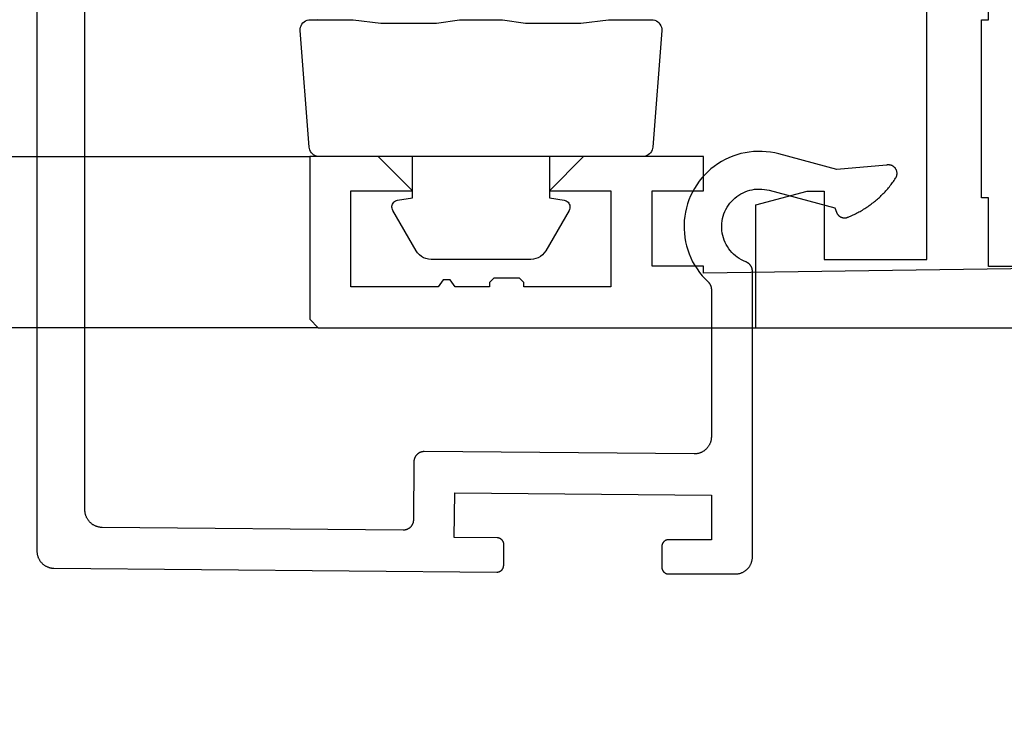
# Model space of a CAD drawing. Header units: centimetres. Extents: x -15121 to 30567, y -60641 to 0.
# Tile 349 of 656: x 1072.19 to 1075.06, y -23152.17 to -23150.08. Entities that reach past the tile are written whole.
import ezdxf
from ezdxf.lldxf.tags import DXFTag

# ---------------------------------------------------------------- set-up
doc = ezdxf.new("R2010")
doc.units = ezdxf.units.CM
doc.header["$LTSCALE"] = 60
doc.linetypes.add('DASHED', pattern=[19.05, 12.7, -6.35])
for name, color, linetype in [('AIKA rzut sufitu wymiarowanie lobby', 7, 'Continuous'), ('CrossSectionsGlass', 4, 'Continuous'), ('CrossSectionsProfils', 7, 'Continuous')]:
    doc.layers.add(name, color=color, linetype=linetype)
doc.styles.add('wymiar', font='txt.shx', dxfattribs={"width": 0.6})
tags = doc.linetypes.add('KRE-DR', pattern=[0.1, 0.06, -0.04]).pattern_tags.tags
tags[6:7] = [DXFTag(74, 4), DXFTag(75, 0), DXFTag(340, '0'), DXFTag(46, 1.0), DXFTag(50, 0.0), DXFTag(44, 0.0), DXFTag(45, 0.0)]
tags[4:5] = [DXFTag(74, 4), DXFTag(75, 0), DXFTag(340, '0'), DXFTag(46, 1.0), DXFTag(50, 0.0), DXFTag(44, 0.0), DXFTag(45, 0.0)]
doc.dimstyles.new('Dwudziestka', dxfattribs={"dimtxt": 7, "dimasz": 0.7, "dimexe": 5, "dimexo": 0, "dimgap": 2.5, "dimtad": 1, "dimtoh": 1, "dimdec": 3, "dimrnd": 0.5, "dimdsep": 46, "dimtxsty": 'wymiar', "dimblk": 'znacznik', "dimcen": 0, "dimdle": 5, "dimse1": 1, "dimse2": 1, "dimclrd": 256, "dimclre": 256, "dimclrt": 256, "dimadec": 0, "dimazin": 0, "dimtfac": 0.4, "dimtdec": 3, "dimtix": 1, "dimtofl": 0, "dimtmove": 2, "dimatfit": 3, "dimldrblk": 'znacznik', "dimfxl": 1, "dimtolj": 1, "dimarcsym": 0})

# ---------------------------------------------------------------- blocks, each defined once
blk = doc.blocks.new('K51_8478_X', base_point=(-7895.115, 2506.407))
at = {"layer": 'CrossSectionsProfils', "flags": 128}
for points in [[(-7808.369, 2506.407), (-7874.119, 2506.407), (-7874.119, 2502.809), (-7872.619, 2502.407), (-7872.119, 2502.407), (-7872.119, 2504.407), (-7869.119, 2504.407), (-7869.119, 2495.661)], [(-7865.319, 2504.607), (-7867.319, 2504.607), (-7867.319, 2502.607), (-7867.519, 2502.607), (-7867.519, 2497.407), (-7867.319, 2497.407), (-7867.319, 2493.407), (-7867.519, 2493.407), (-7867.519, 2488.407), (-7867.319, 2488.407), (-7867.319, 2486.407), (-7865.319, 2486.407)]]:
    blk.add_lwpolyline(points, dxfattribs=at)
blk = doc.blocks.new('K43_0268_X', base_point=(768.466, 119.843))
at = {"layer": 'CrossSectionsProfils'}
for p, q in [((768.847, 191.837), (768.863, 191.841)), ((768.863, 191.841), (768.879, 191.844)), ((768.879, 191.844), (768.896, 191.847)), ((768.896, 191.847), (768.912, 191.849)), ((768.912, 191.849), (768.929, 191.851)), ((768.929, 191.851), (768.945, 191.851)), ((768.945, 191.851), (768.962, 191.852)), ((768.962, 191.852), (781.899, 191.966)), ((768.962, 191.852), (768.962, 191.852)), ((781.899, 191.966), (781.906, 191.966)), ((781.906, 191.966), (781.912, 191.966)), ((781.912, 191.966), (781.919, 191.965)), ((781.919, 191.965), (781.926, 191.964)), ((781.926, 191.964), (781.932, 191.963)), ((781.932, 191.963), (781.939, 191.962)), ((781.939, 191.962), (781.945, 191.961)), ((781.945, 191.961), (781.952, 191.959)), ((781.952, 191.959), (781.958, 191.957)), ((781.958, 191.957), (781.965, 191.955)), ((781.965, 191.955), (781.971, 191.953)), ((781.971, 191.953), (781.977, 191.951)), ((781.977, 191.951), (781.983, 191.948)), ((781.983, 191.948), (781.989, 191.945)), ((781.989, 191.945), (781.995, 191.942)), ((781.995, 191.942), (782.001, 191.939)), ((782.001, 191.939), (782.007, 191.935)), ((782.007, 191.935), (782.012, 191.932)), ((782.012, 191.932), (782.018, 191.928)), ((782.018, 191.928), (782.023, 191.924)), ((782.023, 191.924), (782.028, 191.92)), ((782.028, 191.92), (782.034, 191.915)), ((782.034, 191.915), (782.038, 191.911)), ((782.038, 191.911), (782.043, 191.906)), ((782.043, 191.906), (782.048, 191.901)), ((782.048, 191.901), (782.052, 191.896)), ((782.052, 191.896), (782.057, 191.891)), ((782.057, 191.891), (782.061, 191.886)), ((782.061, 191.886), (782.065, 191.88)), ((782.065, 191.88), (782.068, 191.875)), ((782.068, 191.875), (782.072, 191.869)), ((782.072, 191.869), (782.075, 191.863)), ((782.075, 191.863), (782.078, 191.858)), ((782.078, 191.858), (782.081, 191.852)), ((782.081, 191.852), (782.084, 191.846)), ((782.084, 191.846), (782.087, 191.839)), ((782.087, 191.839), (782.089, 191.833)), ((786.719, 191.834), (786.72, 191.84)), ((786.72, 191.84), (786.721, 191.847)), ((786.721, 191.847), (786.722, 191.854)), ((786.722, 191.854), (786.723, 191.86)), ((786.723, 191.86), (786.724, 191.867)), ((786.724, 191.867), (786.726, 191.873)), ((786.726, 191.873), (786.728, 191.88)), ((786.728, 191.88), (786.73, 191.886)), ((786.73, 191.886), (786.732, 191.892)), ((786.732, 191.892), (786.735, 191.899)), ((786.735, 191.899), (786.737, 191.905)), ((786.737, 191.905), (786.74, 191.911)), ((786.74, 191.911), (786.743, 191.917)), ((786.743, 191.917), (786.747, 191.922)), ((786.747, 191.922), (786.75, 191.928)), ((786.75, 191.928), (786.754, 191.934)), ((786.754, 191.934), (786.758, 191.939)), ((786.758, 191.939), (786.762, 191.944)), ((786.762, 191.944), (786.766, 191.95)), ((786.766, 191.95), (786.77, 191.955)), ((786.77, 191.955), (786.775, 191.96)), ((786.775, 191.96), (786.78, 191.964)), ((786.78, 191.964), (786.785, 191.969)), ((786.785, 191.969), (786.79, 191.973)), ((786.79, 191.973), (786.795, 191.977)), ((786.795, 191.977), (786.8, 191.981)), ((786.8, 191.981), (786.806, 191.985)), ((786.806, 191.985), (786.811, 191.989)), ((786.811, 191.989), (786.817, 191.993)), ((786.817, 191.993), (786.823, 191.996)), ((786.823, 191.996), (786.829, 191.999)), ((786.829, 191.999), (786.835, 192.002)), ((786.835, 192.002), (786.841, 192.005)), ((786.841, 192.005), (786.847, 192.007)), ((786.847, 192.007), (786.853, 192.009)), ((786.853, 192.009), (786.859, 192.012)), ((786.859, 192.012), (786.866, 192.013)), ((786.866, 192.013), (786.872, 192.015)), ((786.872, 192.015), (786.879, 192.016)), ((786.879, 192.016), (786.885, 192.018)), ((786.885, 192.018), (786.892, 192.019)), ((786.892, 192.019), (786.899, 192.019)), ((786.899, 192.019), (786.905, 192.02)), ((786.905, 192.02), (786.912, 192.02)), ((786.912, 192.02), (786.919, 192.02)), ((786.919, 192.02), (786.919, 192.02)), ((786.919, 192.02), (788.866, 192.02)), ((788.866, 192.02), (788.883, 192.02)), ((788.883, 192.02), (788.9, 192.019)), ((788.9, 192.019), (788.916, 192.018)), ((788.916, 192.018), (788.933, 192.016)), ((788.933, 192.016), (788.949, 192.014)), ((788.949, 192.014), (788.966, 192.011)), ((788.966, 192.011), (788.982, 192.007)), ((788.982, 192.007), (788.998, 192.003)), ((788.998, 192.003), (789.014, 191.998)), ((789.014, 191.998), (789.03, 191.993)), ((789.03, 191.993), (789.045, 191.987)), ((789.045, 191.987), (789.061, 191.981)), ((789.061, 191.981), (789.076, 191.974)), ((789.076, 191.974), (789.091, 191.967)), ((789.091, 191.967), (789.106, 191.959)), ((789.106, 191.959), (789.12, 191.951)), ((789.12, 191.951), (789.135, 191.942)), ((789.135, 191.942), (789.149, 191.933)), ((789.149, 191.933), (789.162, 191.923)), ((789.162, 191.923), (789.175, 191.913)), ((789.175, 191.913), (789.188, 191.903)), ((789.188, 191.903), (789.201, 191.892)), ((789.201, 191.892), (789.213, 191.881)), ((789.213, 191.881), (789.225, 191.869)), ((789.225, 191.869), (789.236, 191.857)), ((789.236, 191.857), (789.247, 191.844)), ((789.247, 191.844), (789.258, 191.831)), ((768.506, 191.547), (768.512, 191.562)), ((768.512, 191.562), (768.52, 191.577)), ((768.52, 191.577), (768.527, 191.592)), ((768.527, 191.592), (768.536, 191.606)), ((768.536, 191.606), (768.544, 191.62)), ((768.544, 191.62), (768.553, 191.634)), ((768.553, 191.634), (768.563, 191.648)), ((768.563, 191.648), (768.573, 191.661)), ((768.573, 191.661), (768.583, 191.674)), ((768.583, 191.674), (768.594, 191.686)), ((768.594, 191.686), (768.606, 191.698)), ((768.606, 191.698), (768.617, 191.71)), ((768.617, 191.71), (768.629, 191.721)), ((768.629, 191.721), (768.642, 191.732)), ((768.642, 191.732), (768.655, 191.743)), ((768.655, 191.743), (768.668, 191.753)), ((768.668, 191.753), (768.681, 191.763)), ((768.681, 191.763), (768.695, 191.772)), ((768.695, 191.772), (768.709, 191.781)), ((768.709, 191.781), (768.724, 191.789)), ((768.724, 191.789), (768.738, 191.797)), ((768.738, 191.797), (768.753, 191.804)), ((768.753, 191.804), (768.768, 191.811)), ((768.768, 191.811), (768.784, 191.817)), ((768.784, 191.817), (768.799, 191.823)), ((768.799, 191.823), (768.815, 191.828)), ((768.815, 191.828), (768.831, 191.833)), ((768.831, 191.833), (768.847, 191.837)), ((782.089, 191.833), (782.091, 191.827)), ((782.091, 191.827), (782.093, 191.82)), ((782.093, 191.82), (782.095, 191.814)), ((782.095, 191.814), (782.096, 191.807)), ((782.096, 191.807), (782.098, 191.801)), ((782.098, 191.801), (782.099, 191.794)), ((782.099, 191.794), (782.099, 191.788)), ((782.099, 191.788), (782.1, 191.781)), ((782.1, 191.781), (782.1, 191.774)), ((782.1, 191.774), (782.101, 191.768)), ((782.101, 191.768), (782.101, 191.768)), ((782.101, 191.768), (782.106, 191.168)), ((786.719, 191.827), (786.719, 191.834)), ((786.719, 191.82), (786.719, 191.827)), ((786.719, 191.22), (786.719, 191.82)), ((789.258, 191.831), (789.268, 191.818)), ((789.268, 191.818), (789.278, 191.804)), ((789.278, 191.804), (789.287, 191.791)), ((789.287, 191.791), (789.296, 191.776)), ((789.296, 191.776), (789.304, 191.762)), ((789.304, 191.762), (789.312, 191.747)), ((789.312, 191.747), (789.319, 191.732)), ((789.319, 191.732), (789.326, 191.717)), ((789.326, 191.717), (789.332, 191.702)), ((789.332, 191.702), (789.338, 191.686)), ((789.338, 191.686), (789.343, 191.67)), ((789.343, 191.67), (789.348, 191.654)), ((789.348, 191.654), (789.352, 191.638)), ((789.352, 191.638), (789.356, 191.622)), ((789.356, 191.622), (789.359, 191.605)), ((789.359, 191.605), (789.362, 191.589)), ((789.362, 191.589), (789.364, 191.572)), ((789.364, 191.572), (789.365, 191.556)), ((789.365, 191.556), (789.366, 191.539)), ((768.466, 191.369), (768.467, 191.386)), ((768.466, 191.353), (768.466, 191.369)), ((768.466, 119.843), (768.466, 191.353)), ((768.467, 191.386), (768.469, 191.403)), ((768.469, 191.403), (768.471, 191.419)), ((768.471, 191.419), (768.473, 191.435)), ((768.473, 191.435), (768.476, 191.452)), ((768.476, 191.452), (768.48, 191.468)), ((768.48, 191.468), (768.484, 191.484)), ((768.484, 191.484), (768.489, 191.5)), ((768.489, 191.5), (768.494, 191.516)), ((768.494, 191.516), (768.5, 191.531)), ((768.5, 191.531), (768.506, 191.547)), ((789.366, 191.539), (789.366, 191.522)), ((789.366, 191.522), (789.366, 191.522)), ((789.366, 191.522), (789.366, 183.186)), ((781.973, 190.978), (781.967, 190.975)), ((781.979, 190.98), (781.973, 190.978)), ((781.986, 190.982), (781.979, 190.98)), ((781.992, 190.985), (781.986, 190.982)), ((781.998, 190.988), (781.992, 190.985)), ((782.004, 190.991), (781.998, 190.988)), ((782.009, 190.995), (782.004, 190.991)), ((782.015, 190.998), (782.009, 190.995)), ((782.021, 191.002), (782.015, 190.998)), ((782.026, 191.006), (782.021, 191.002)), ((782.031, 191.01), (782.026, 191.006)), ((782.036, 191.014), (782.031, 191.01)), ((782.041, 191.019), (782.036, 191.014)), ((782.046, 191.023), (782.041, 191.019)), ((782.051, 191.028), (782.046, 191.023)), ((782.055, 191.033), (782.051, 191.028)), ((782.06, 191.038), (782.055, 191.033)), ((782.064, 191.043), (782.06, 191.038)), ((782.068, 191.049), (782.064, 191.043)), ((782.072, 191.054), (782.068, 191.049)), ((782.075, 191.06), (782.072, 191.054)), ((782.079, 191.065), (782.075, 191.06)), ((782.082, 191.071), (782.079, 191.065)), ((782.085, 191.077), (782.082, 191.071)), ((782.088, 191.083), (782.085, 191.077)), ((782.091, 191.089), (782.088, 191.083)), ((782.093, 191.096), (782.091, 191.089)), ((782.095, 191.102), (782.093, 191.096)), ((782.097, 191.108), (782.095, 191.102)), ((782.099, 191.115), (782.097, 191.108)), ((782.101, 191.121), (782.099, 191.115)), ((782.102, 191.128), (782.101, 191.121)), ((782.103, 191.134), (782.102, 191.128)), ((782.104, 191.141), (782.103, 191.134)), ((782.105, 191.148), (782.104, 191.141)), ((782.106, 191.154), (782.105, 191.148)), ((782.106, 191.168), (782.106, 191.161)), ((782.106, 191.161), (782.106, 191.154)), ((786.719, 191.214), (786.719, 191.22)), ((786.719, 191.22), (786.719, 191.22)), ((786.719, 191.207), (786.719, 191.214)), ((786.72, 191.2), (786.719, 191.207)), ((786.721, 191.194), (786.72, 191.2)), ((786.722, 191.187), (786.721, 191.194)), ((786.723, 191.181), (786.722, 191.187)), ((786.724, 191.174), (786.723, 191.181)), ((786.726, 191.168), (786.724, 191.174)), ((786.728, 191.161), (786.726, 191.168)), ((786.73, 191.155), (786.728, 191.161)), ((786.732, 191.149), (786.73, 191.155)), ((786.735, 191.142), (786.732, 191.149)), ((786.737, 191.136), (786.735, 191.142)), ((786.74, 191.13), (786.737, 191.136)), ((786.743, 191.124), (786.74, 191.13)), ((786.747, 191.119), (786.743, 191.124)), ((786.75, 191.113), (786.747, 191.119)), ((786.754, 191.107), (786.75, 191.113)), ((786.758, 191.102), (786.754, 191.107)), ((786.762, 191.097), (786.758, 191.102)), ((786.766, 191.091), (786.762, 191.097)), ((786.77, 191.086), (786.766, 191.091)), ((786.775, 191.081), (786.77, 191.086)), ((786.78, 191.077), (786.775, 191.081)), ((786.785, 191.072), (786.78, 191.077)), ((786.79, 191.068), (786.785, 191.072)), ((786.795, 191.064), (786.79, 191.068)), ((786.8, 191.059), (786.795, 191.064)), ((786.806, 191.056), (786.8, 191.059)), ((786.811, 191.052), (786.806, 191.056)), ((786.817, 191.048), (786.811, 191.052)), ((786.823, 191.045), (786.817, 191.048)), ((786.829, 191.042), (786.823, 191.045)), ((786.835, 191.039), (786.829, 191.042)), ((786.841, 191.036), (786.835, 191.039)), ((786.847, 191.034), (786.841, 191.036)), ((786.853, 191.032), (786.847, 191.034)), ((786.859, 191.029), (786.853, 191.032)), ((786.866, 191.028), (786.859, 191.029)), ((786.872, 191.026), (786.866, 191.028)), ((786.879, 191.024), (786.872, 191.026)), ((786.885, 191.023), (786.879, 191.024)), ((786.892, 191.022), (786.885, 191.023)), ((786.899, 191.021), (786.892, 191.022)), ((786.905, 191.021), (786.899, 191.021)), ((786.912, 191.021), (786.905, 191.021)), ((786.919, 191.02), (786.912, 191.021)), ((788.169, 191.02), (786.919, 191.02)), ((788.169, 189.72), (788.169, 191.02)), ((779.159, 190.742), (770.373, 190.664)), ((779.17, 190.742), (779.159, 190.742)), ((779.159, 190.742), (779.159, 190.742)), ((779.18, 190.741), (779.17, 190.742)), ((779.19, 190.741), (779.18, 190.741)), ((779.2, 190.74), (779.19, 190.741)), ((779.209, 190.738), (779.2, 190.74)), ((779.219, 190.736), (779.209, 190.738)), ((779.229, 190.734), (779.219, 190.736)), ((779.239, 190.732), (779.229, 190.734)), ((779.248, 190.729), (779.239, 190.732)), ((779.258, 190.726), (779.248, 190.729)), ((779.268, 190.723), (779.258, 190.726)), ((779.277, 190.719), (779.268, 190.723)), ((779.286, 190.715), (779.277, 190.719)), ((779.295, 190.711), (779.286, 190.715)), ((779.304, 190.706), (779.295, 190.711)), ((779.313, 190.701), (779.304, 190.706)), ((779.321, 190.696), (779.313, 190.701)), ((779.33, 190.691), (779.321, 190.696)), ((779.338, 190.685), (779.33, 190.691)), ((781.908, 190.966), (780.658, 190.955)), ((780.658, 190.955), (780.669, 189.655)), ((781.914, 190.966), (781.908, 190.966)), ((781.908, 190.966), (781.908, 190.966)), ((781.921, 190.966), (781.914, 190.966)), ((781.928, 190.967), (781.921, 190.966)), ((781.934, 190.968), (781.928, 190.967)), ((781.941, 190.969), (781.934, 190.968)), ((781.947, 190.97), (781.941, 190.969)), ((781.954, 190.972), (781.947, 190.97)), ((781.96, 190.973), (781.954, 190.972)), ((781.967, 190.975), (781.96, 190.973)), ((769.941, 190.414), (769.932, 190.399)), ((769.95, 190.428), (769.941, 190.414)), ((769.959, 190.442), (769.95, 190.428)), ((769.969, 190.455), (769.959, 190.442)), ((769.979, 190.469), (769.969, 190.455)), ((769.99, 190.482), (769.979, 190.469)), ((770.001, 190.494), (769.99, 190.482)), ((770.013, 190.507), (770.001, 190.494)), ((770.025, 190.518), (770.013, 190.507)), ((770.037, 190.53), (770.025, 190.518)), ((770.049, 190.541), (770.037, 190.53)), ((770.062, 190.552), (770.049, 190.541)), ((770.076, 190.562), (770.062, 190.552)), ((770.089, 190.572), (770.076, 190.562)), ((770.103, 190.581), (770.089, 190.572)), ((770.118, 190.59), (770.103, 190.581)), ((770.132, 190.598), (770.118, 190.59)), ((770.147, 190.606), (770.132, 190.598)), ((770.162, 190.614), (770.147, 190.606)), ((770.177, 190.621), (770.162, 190.614)), ((770.193, 190.627), (770.177, 190.621)), ((770.209, 190.633), (770.193, 190.627)), ((770.224, 190.639), (770.209, 190.633)), ((770.241, 190.644), (770.224, 190.639)), ((770.257, 190.648), (770.241, 190.644)), ((770.273, 190.652), (770.257, 190.648)), ((770.29, 190.655), (770.273, 190.652)), ((770.306, 190.658), (770.29, 190.655)), ((770.323, 190.661), (770.306, 190.658)), ((770.339, 190.662), (770.323, 190.661)), ((770.356, 190.663), (770.339, 190.662)), ((770.373, 190.664), (770.356, 190.663)), ((779.346, 190.679), (779.338, 190.685)), ((779.354, 190.673), (779.346, 190.679)), ((779.361, 190.666), (779.354, 190.673)), ((779.369, 190.659), (779.361, 190.666)), ((779.376, 190.652), (779.369, 190.659)), ((779.383, 190.645), (779.376, 190.652)), ((779.39, 190.638), (779.383, 190.645)), ((779.396, 190.63), (779.39, 190.638)), ((779.402, 190.622), (779.396, 190.63)), ((779.408, 190.614), (779.402, 190.622)), ((779.414, 190.606), (779.408, 190.614)), ((779.419, 190.597), (779.414, 190.606)), ((779.424, 190.588), (779.419, 190.597)), ((779.429, 190.58), (779.424, 190.588)), ((779.433, 190.571), (779.429, 190.58)), ((779.437, 190.561), (779.433, 190.571)), ((779.441, 190.552), (779.437, 190.561)), ((779.445, 190.543), (779.441, 190.552)), ((779.448, 190.533), (779.445, 190.543)), ((779.451, 190.524), (779.448, 190.533)), ((779.453, 190.514), (779.451, 190.524)), ((779.456, 190.504), (779.453, 190.514)), ((779.458, 190.494), (779.456, 190.504)), ((779.459, 190.484), (779.458, 190.494)), ((779.46, 190.475), (779.459, 190.484)), ((779.461, 190.465), (779.46, 190.475)), ((779.462, 190.455), (779.461, 190.465)), ((779.462, 190.445), (779.462, 190.455)), ((779.477, 188.745), (779.462, 190.445)), ((769.867, 190.175), (769.866, 190.158)), ((769.866, 190.158), (769.866, 190.158)), ((769.866, 190.158), (769.866, 121.543)), ((769.868, 190.192), (769.867, 190.175)), ((769.87, 190.209), (769.868, 190.192)), ((769.872, 190.225), (769.87, 190.209)), ((769.875, 190.242), (769.872, 190.225)), ((769.879, 190.258), (769.875, 190.242)), ((769.883, 190.275), (769.879, 190.258)), ((769.887, 190.291), (769.883, 190.275)), ((769.892, 190.307), (769.887, 190.291)), ((769.897, 190.323), (769.892, 190.307)), ((769.903, 190.338), (769.897, 190.323)), ((769.91, 190.354), (769.903, 190.338)), ((769.917, 190.369), (769.91, 190.354)), ((769.924, 190.384), (769.917, 190.369)), ((769.932, 190.399), (769.924, 190.384)), ((780.669, 189.655), (788.169, 189.72)), ((779.477, 188.735), (779.477, 188.745)), ((779.477, 188.745), (779.477, 188.745)), ((779.478, 188.725), (779.477, 188.735)), ((779.479, 188.715), (779.478, 188.725)), ((779.48, 188.705), (779.479, 188.715)), ((779.482, 188.695), (779.48, 188.705)), ((779.483, 188.685), (779.482, 188.695)), ((779.486, 188.675), (779.483, 188.685)), ((779.488, 188.665), (779.486, 188.675)), ((779.491, 188.656), (779.488, 188.665)), ((779.494, 188.646), (779.491, 188.656)), ((779.498, 188.637), (779.494, 188.646)), ((779.502, 188.628), (779.498, 188.637)), ((779.506, 188.619), (779.502, 188.628)), ((779.51, 188.61), (779.506, 188.619)), ((779.515, 188.601), (779.51, 188.61)), ((779.52, 188.592), (779.515, 188.601)), ((779.526, 188.584), (779.52, 188.592)), ((779.531, 188.575), (779.526, 188.584)), ((779.537, 188.567), (779.531, 188.575)), ((779.543, 188.559), (779.537, 188.567)), ((779.55, 188.552), (779.543, 188.559)), ((779.556, 188.544), (779.55, 188.552)), ((779.563, 188.537), (779.556, 188.544)), ((779.57, 188.53), (779.563, 188.537)), ((779.578, 188.523), (779.57, 188.53)), ((779.585, 188.516), (779.578, 188.523)), ((779.593, 188.51), (779.585, 188.516)), ((779.601, 188.504), (779.593, 188.51)), ((779.609, 188.498), (779.601, 188.504)), ((779.618, 188.493), (779.609, 188.498)), ((779.626, 188.488), (779.618, 188.493)), ((779.635, 188.483), (779.626, 188.488)), ((779.644, 188.478), (779.635, 188.483)), ((779.653, 188.474), (779.644, 188.478)), ((779.662, 188.47), (779.653, 188.474)), ((779.672, 188.466), (779.662, 188.47)), ((779.681, 188.463), (779.672, 188.466)), ((779.691, 188.46), (779.681, 188.463)), ((779.7, 188.457), (779.691, 188.46)), ((779.71, 188.455), (779.7, 188.457)), ((779.72, 188.453), (779.71, 188.455)), ((779.73, 188.451), (779.72, 188.453)), ((779.74, 188.45), (779.73, 188.451)), ((779.75, 188.448), (779.74, 188.45)), ((779.76, 188.448), (779.75, 188.448)), ((779.77, 188.447), (779.76, 188.448)), ((779.78, 188.447), (779.77, 188.447)), ((787.662, 188.516), (779.78, 188.447)), ((787.679, 188.516), (787.662, 188.516)), ((787.662, 188.516), (787.662, 188.516)), ((787.695, 188.515), (787.679, 188.516)), ((787.712, 188.514), (787.695, 188.515)), ((787.729, 188.512), (787.712, 188.514)), ((787.746, 188.51), (787.729, 188.512)), ((787.762, 188.507), (787.746, 188.51)), ((787.779, 188.503), (787.762, 188.507)), ((787.795, 188.499), (787.779, 188.503)), ((787.811, 188.495), (787.795, 188.499)), ((787.827, 188.489), (787.811, 188.495)), ((787.843, 188.484), (787.827, 188.489)), ((787.858, 188.478), (787.843, 188.484)), ((787.874, 188.471), (787.858, 188.478)), ((787.889, 188.464), (787.874, 188.471)), ((787.904, 188.456), (787.889, 188.464)), ((787.919, 188.448), (787.904, 188.456)), ((787.933, 188.439), (787.919, 188.448)), ((787.947, 188.43), (787.933, 188.439)), ((787.961, 188.42), (787.947, 188.43)), ((787.974, 188.41), (787.961, 188.42)), ((787.987, 188.399), (787.974, 188.41)), ((788, 188.388), (787.987, 188.399)), ((788.012, 188.377), (788, 188.388)), ((788.024, 188.365), (788.012, 188.377)), ((788.036, 188.353), (788.024, 188.365)), ((788.047, 188.34), (788.036, 188.353)), ((788.057, 188.327), (788.047, 188.34)), ((788.068, 188.314), (788.057, 188.327)), ((788.077, 188.3), (788.068, 188.314)), ((788.087, 188.286), (788.077, 188.3)), ((788.096, 188.272), (788.087, 188.286)), ((788.104, 188.258), (788.096, 188.272)), ((788.112, 188.243), (788.104, 188.258)), ((788.119, 188.228), (788.112, 188.243)), ((788.126, 188.212), (788.119, 188.228)), ((788.132, 188.197), (788.126, 188.212)), ((788.138, 188.181), (788.132, 188.197)), ((788.143, 188.165), (788.138, 188.181)), ((788.148, 188.149), (788.143, 188.165)), ((788.152, 188.133), (788.148, 188.149)), ((788.156, 188.116), (788.152, 188.133)), ((788.159, 188.1), (788.156, 188.116)), ((788.162, 188.083), (788.159, 188.1)), ((788.164, 188.066), (788.162, 188.083)), ((788.165, 188.05), (788.164, 188.066)), ((788.166, 188.033), (788.165, 188.05)), ((788.166, 188.016), (788.166, 188.033)), ((788.166, 183.71), (788.166, 188.016)), ((788.078, 183.498), (788.082, 183.502)), ((788.082, 183.502), (788.085, 183.505)), ((788.085, 183.505), (788.089, 183.509)), ((788.089, 183.509), (788.092, 183.513)), ((788.092, 183.513), (788.096, 183.517)), ((788.096, 183.517), (788.099, 183.521)), ((788.099, 183.521), (788.102, 183.525)), ((788.102, 183.525), (788.106, 183.53)), ((788.106, 183.53), (788.109, 183.534)), ((788.109, 183.534), (788.112, 183.538)), ((788.112, 183.538), (788.115, 183.542)), ((788.115, 183.542), (788.118, 183.547)), ((788.118, 183.547), (788.12, 183.551)), ((788.12, 183.551), (788.123, 183.556)), ((788.123, 183.556), (788.126, 183.56)), ((788.126, 183.56), (788.128, 183.565)), ((788.128, 183.565), (788.131, 183.569)), ((788.131, 183.569), (788.133, 183.574)), ((788.133, 183.574), (788.136, 183.579)), ((788.136, 183.579), (788.138, 183.583)), ((788.138, 183.583), (788.14, 183.588)), ((788.14, 183.588), (788.142, 183.593)), ((788.142, 183.593), (788.144, 183.598)), ((788.144, 183.598), (788.146, 183.603)), ((788.146, 183.603), (788.148, 183.608)), ((788.148, 183.608), (788.15, 183.613)), ((788.15, 183.613), (788.151, 183.618)), ((788.151, 183.618), (788.153, 183.622)), ((788.153, 183.622), (788.155, 183.628)), ((788.155, 183.628), (788.156, 183.633)), ((788.156, 183.633), (788.157, 183.638)), ((788.157, 183.638), (788.159, 183.643)), ((788.159, 183.643), (788.16, 183.648)), ((788.16, 183.648), (788.161, 183.653)), ((788.161, 183.653), (788.162, 183.658)), ((788.162, 183.663), (788.163, 183.669)), ((788.162, 183.658), (788.162, 183.663)), ((788.163, 183.669), (788.164, 183.674)), ((788.164, 183.674), (788.165, 183.679)), ((788.165, 183.689), (788.166, 183.695)), ((788.165, 183.684), (788.165, 183.689)), ((788.165, 183.679), (788.165, 183.684)), ((788.166, 183.705), (788.166, 183.71)), ((788.166, 183.71), (788.166, 183.71)), ((788.166, 183.7), (788.166, 183.705)), ((788.166, 183.695), (788.166, 183.7)), ((787.748, 183.114), (787.82, 183.215)), ((787.82, 183.215), (787.898, 183.312)), ((787.898, 183.312), (787.982, 183.404)), ((787.982, 183.404), (788.07, 183.491)), ((788.07, 183.491), (788.074, 183.494)), ((788.07, 183.491), (788.07, 183.491)), ((788.074, 183.494), (788.078, 183.498)), ((787.62, 182.901), (787.681, 183.009)), ((787.681, 183.009), (787.748, 183.114)), ((789.215, 182.926), (789.209, 182.922)), ((789.222, 182.93), (789.215, 182.926)), ((789.228, 182.934), (789.222, 182.93)), ((789.235, 182.938), (789.228, 182.934)), ((789.241, 182.942), (789.235, 182.938)), ((789.247, 182.947), (789.241, 182.942)), ((789.253, 182.952), (789.247, 182.947)), ((789.259, 182.957), (789.253, 182.952)), ((789.265, 182.962), (789.259, 182.957)), ((789.271, 182.967), (789.265, 182.962)), ((789.276, 182.972), (789.271, 182.967)), ((789.282, 182.978), (789.276, 182.972)), ((789.287, 182.983), (789.282, 182.978)), ((789.292, 182.989), (789.287, 182.983)), ((789.297, 182.995), (789.292, 182.989)), ((789.302, 183.001), (789.297, 182.995)), ((789.307, 183.007), (789.302, 183.001)), ((789.311, 183.013), (789.307, 183.007)), ((789.315, 183.019), (789.311, 183.013)), ((789.32, 183.026), (789.315, 183.019)), ((789.324, 183.032), (789.32, 183.026)), ((789.328, 183.039), (789.324, 183.032)), ((789.331, 183.046), (789.328, 183.039)), ((789.335, 183.053), (789.331, 183.046)), ((789.338, 183.059), (789.335, 183.053)), ((789.341, 183.066), (789.338, 183.059)), ((789.344, 183.074), (789.341, 183.066)), ((789.347, 183.081), (789.344, 183.074)), ((789.35, 183.088), (789.347, 183.081)), ((789.352, 183.095), (789.35, 183.088)), ((789.354, 183.103), (789.352, 183.095)), ((789.356, 183.11), (789.354, 183.103)), ((789.358, 183.117), (789.356, 183.11)), ((789.36, 183.125), (789.358, 183.117)), ((789.361, 183.132), (789.36, 183.125)), ((789.363, 183.14), (789.361, 183.132)), ((789.364, 183.148), (789.363, 183.14)), ((789.365, 183.155), (789.364, 183.148)), ((789.366, 183.171), (789.365, 183.163)), ((789.365, 183.163), (789.365, 183.155)), ((789.366, 183.186), (789.366, 183.178)), ((789.366, 183.178), (789.366, 183.171)), ((787.476, 182.558), (787.517, 182.675)), ((787.517, 182.675), (787.565, 182.789)), ((787.565, 182.789), (787.62, 182.901)), ((788.815, 182.681), (788.765, 182.63)), ((788.868, 182.728), (788.815, 182.681)), ((788.924, 182.771), (788.868, 182.728)), ((788.983, 182.811), (788.924, 182.771)), ((789.045, 182.847), (788.983, 182.811)), ((789.108, 182.878), (789.045, 182.847)), ((789.174, 182.906), (789.108, 182.878)), ((789.181, 182.909), (789.174, 182.906)), ((789.174, 182.906), (789.174, 182.906)), ((789.188, 182.912), (789.181, 182.909)), ((789.195, 182.915), (789.188, 182.912)), ((789.202, 182.919), (789.195, 182.915)), ((789.209, 182.922), (789.202, 182.919)), ((787.412, 182.318), (787.441, 182.439)), ((787.441, 182.439), (787.476, 182.558)), ((788.599, 182.4), (788.568, 182.336)), ((788.635, 182.462), (788.599, 182.4)), ((788.675, 182.521), (788.635, 182.462)), ((788.718, 182.577), (788.675, 182.521)), ((788.765, 182.63), (788.718, 182.577)), ((787.369, 181.948), (787.377, 182.072)), ((787.377, 182.072), (787.391, 182.195)), ((787.391, 182.195), (787.412, 182.318)), ((788.484, 182.066), (788.474, 181.995)), ((788.498, 182.135), (788.484, 182.066)), ((788.517, 182.204), (788.498, 182.135)), ((788.54, 182.271), (788.517, 182.204)), ((788.568, 182.336), (788.54, 182.271)), ((787.369, 181.824), (787.369, 181.948)), ((787.376, 181.7), (787.369, 181.824)), ((788.474, 181.995), (788.469, 181.924)), ((788.469, 181.924), (788.469, 181.853)), ((788.469, 181.853), (788.472, 181.782)), ((788.472, 181.782), (788.481, 181.712)), ((787.389, 181.576), (787.376, 181.7)), ((787.41, 181.454), (787.389, 181.576)), ((788.481, 181.712), (788.494, 181.642)), ((788.494, 181.642), (788.512, 181.573)), ((788.512, 181.573), (788.534, 181.506)), ((788.534, 181.506), (788.56, 181.44)), ((791.832, 181.482), (791.836, 181.49)), ((791.836, 181.49), (791.841, 181.497)), ((791.841, 181.497), (791.845, 181.505)), ((791.845, 181.505), (791.85, 181.512)), ((791.85, 181.512), (791.855, 181.519)), ((791.855, 181.519), (791.86, 181.526)), ((791.86, 181.526), (791.866, 181.533)), ((791.866, 181.533), (791.872, 181.54)), ((791.872, 181.54), (791.878, 181.546)), ((791.878, 181.546), (791.884, 181.553)), ((791.884, 181.553), (791.891, 181.558)), ((791.891, 181.558), (791.897, 181.564)), ((791.897, 181.564), (791.904, 181.57)), ((791.904, 181.57), (791.911, 181.575)), ((791.911, 181.575), (791.918, 181.58)), ((791.918, 181.58), (791.926, 181.585)), ((791.926, 181.585), (791.933, 181.589)), ((791.933, 181.589), (791.941, 181.593)), ((791.941, 181.593), (791.949, 181.597)), ((791.949, 181.597), (791.957, 181.601)), ((791.957, 181.601), (791.965, 181.604)), ((791.965, 181.604), (791.974, 181.608)), ((791.974, 181.608), (791.982, 181.61)), ((791.982, 181.61), (791.99, 181.613)), ((791.99, 181.613), (791.999, 181.615)), ((791.999, 181.615), (792.008, 181.617)), ((792.008, 181.617), (792.016, 181.618)), ((792.016, 181.618), (792.025, 181.62)), ((792.025, 181.62), (792.034, 181.621)), ((792.034, 181.621), (792.042, 181.621)), ((792.042, 181.621), (792.051, 181.622)), ((792.051, 181.622), (792.06, 181.622)), ((792.06, 181.622), (792.069, 181.622)), ((792.069, 181.622), (792.078, 181.621)), ((792.078, 181.621), (792.086, 181.62)), ((792.086, 181.62), (792.095, 181.619)), ((792.095, 181.619), (792.104, 181.617)), ((792.104, 181.617), (792.113, 181.616)), ((792.113, 181.616), (792.121, 181.613)), ((792.121, 181.613), (792.13, 181.611)), ((792.13, 181.611), (792.138, 181.608)), ((792.138, 181.608), (792.146, 181.605)), ((792.146, 181.605), (792.154, 181.602)), ((792.154, 181.602), (792.163, 181.598)), ((792.163, 181.598), (792.163, 181.598)), ((792.163, 181.598), (792.198, 181.584)), ((792.198, 181.584), (792.234, 181.569)), ((792.234, 181.569), (792.27, 181.553)), ((792.27, 181.553), (792.305, 181.537)), ((792.305, 181.537), (792.34, 181.52)), ((792.34, 181.52), (792.375, 181.503)), ((792.375, 181.503), (792.409, 181.486)), ((792.409, 181.486), (792.444, 181.468)), ((787.437, 181.332), (787.41, 181.454)), ((787.471, 181.213), (787.437, 181.332)), ((787.512, 181.096), (787.471, 181.213)), ((788.56, 181.44), (788.59, 181.375)), ((788.59, 181.375), (788.625, 181.313)), ((788.625, 181.313), (788.664, 181.254)), ((788.664, 181.254), (788.706, 181.196)), ((789.853, 180.817), (791.776, 181.332)), ((791.776, 181.332), (791.822, 181.457)), ((791.822, 181.457), (791.825, 181.466)), ((791.825, 181.466), (791.829, 181.474)), ((791.829, 181.474), (791.832, 181.482)), ((792.444, 181.468), (792.478, 181.45)), ((792.478, 181.45), (792.512, 181.431)), ((792.512, 181.431), (792.545, 181.412)), ((792.545, 181.412), (792.579, 181.392)), ((792.579, 181.392), (792.612, 181.372)), ((792.612, 181.372), (792.645, 181.351)), ((792.645, 181.351), (792.677, 181.331)), ((792.677, 181.331), (792.71, 181.309)), ((792.71, 181.309), (792.742, 181.287)), ((792.742, 181.287), (792.774, 181.265)), ((792.774, 181.265), (792.805, 181.243)), ((792.805, 181.243), (792.836, 181.22)), ((792.836, 181.22), (792.867, 181.196)), ((787.56, 180.981), (787.512, 181.096)), ((787.614, 180.869), (787.56, 180.981)), ((788.706, 181.196), (788.752, 181.142)), ((788.752, 181.142), (788.801, 181.091)), ((788.801, 181.091), (788.853, 181.043)), ((788.853, 181.043), (788.909, 180.999)), ((788.909, 180.999), (788.967, 180.958)), ((788.967, 180.958), (789.028, 180.921)), ((789.028, 180.921), (789.091, 180.888)), ((792.867, 181.196), (792.898, 181.173)), ((792.898, 181.173), (792.928, 181.148)), ((792.928, 181.148), (792.958, 181.124)), ((792.958, 181.124), (792.988, 181.099)), ((792.988, 181.099), (793.017, 181.073)), ((793.017, 181.073), (793.046, 181.048)), ((793.046, 181.048), (793.075, 181.022)), ((793.075, 181.022), (793.103, 180.995)), ((793.103, 180.995), (793.131, 180.968)), ((793.131, 180.968), (793.159, 180.941)), ((793.159, 180.941), (793.186, 180.914)), ((793.186, 180.914), (793.213, 180.886)), ((787.674, 180.76), (787.614, 180.869)), ((787.74, 180.655), (787.674, 180.76)), ((787.812, 180.554), (787.74, 180.655)), ((789.091, 180.888), (789.156, 180.859)), ((789.156, 180.859), (789.223, 180.835)), ((789.223, 180.835), (789.291, 180.815)), ((789.291, 180.815), (789.36, 180.799)), ((789.36, 180.799), (789.43, 180.788)), ((789.43, 180.788), (789.501, 180.781)), ((789.501, 180.781), (789.572, 180.779)), ((789.572, 180.779), (789.643, 180.782)), ((789.643, 180.782), (789.714, 180.789)), ((789.714, 180.789), (789.784, 180.801)), ((789.784, 180.801), (789.853, 180.817)), ((789.853, 180.817), (789.853, 180.817)), ((793.213, 180.886), (793.24, 180.858)), ((793.24, 180.858), (793.266, 180.829)), ((793.266, 180.829), (793.292, 180.8)), ((793.292, 180.8), (793.317, 180.771)), ((793.317, 180.771), (793.342, 180.741)), ((793.342, 180.741), (793.367, 180.711)), ((793.367, 180.711), (793.391, 180.681)), ((793.391, 180.681), (793.415, 180.651)), ((793.415, 180.651), (793.439, 180.62)), ((787.89, 180.457), (787.812, 180.554)), ((787.973, 180.364), (787.89, 180.457)), ((788.061, 180.277), (787.973, 180.364)), ((793.439, 180.62), (793.462, 180.589)), ((793.462, 180.589), (793.484, 180.557)), ((793.484, 180.557), (793.507, 180.526)), ((793.507, 180.526), (793.529, 180.494)), ((793.529, 180.494), (793.55, 180.461)), ((793.55, 180.461), (793.55, 180.461)), ((793.55, 180.461), (793.557, 180.451)), ((793.557, 180.451), (793.563, 180.439)), ((793.563, 180.439), (793.569, 180.428)), ((793.569, 180.428), (793.574, 180.416)), ((793.574, 180.416), (793.578, 180.404)), ((793.578, 180.404), (793.582, 180.392)), ((793.582, 180.392), (793.585, 180.38)), ((793.585, 180.38), (793.587, 180.367)), ((793.587, 180.367), (793.589, 180.355)), ((793.589, 180.355), (793.591, 180.342)), ((793.591, 180.342), (793.591, 180.329)), ((788.154, 180.194), (788.061, 180.277)), ((788.251, 180.117), (788.154, 180.194)), ((788.353, 180.046), (788.251, 180.117)), ((791.833, 180.208), (790.138, 179.754)), ((793.28, 180.082), (791.833, 180.208)), ((793.293, 180.079), (793.28, 180.082)), ((793.28, 180.082), (793.28, 180.082)), ((793.305, 180.077), (793.293, 180.079)), ((793.318, 180.075), (793.305, 180.077)), ((793.331, 180.075), (793.318, 180.075)), ((793.344, 180.074), (793.331, 180.075)), ((793.356, 180.075), (793.344, 180.074)), ((793.369, 180.076), (793.356, 180.075)), ((793.382, 180.078), (793.369, 180.076)), ((793.394, 180.08), (793.382, 180.078)), ((793.406, 180.083), (793.394, 180.08)), ((793.419, 180.087), (793.406, 180.083)), ((793.431, 180.091), (793.419, 180.087)), ((793.443, 180.096), (793.431, 180.091)), ((793.454, 180.101), (793.443, 180.096)), ((793.465, 180.107), (793.454, 180.101)), ((793.476, 180.114), (793.465, 180.107)), ((793.487, 180.121), (793.476, 180.114)), ((793.497, 180.129), (793.487, 180.121)), ((793.507, 180.137), (793.497, 180.129)), ((793.516, 180.146), (793.507, 180.137)), ((793.525, 180.155), (793.516, 180.146)), ((793.533, 180.164), (793.525, 180.155)), ((793.541, 180.174), (793.533, 180.164)), ((793.549, 180.185), (793.541, 180.174)), ((793.555, 180.196), (793.549, 180.185)), ((793.562, 180.207), (793.555, 180.196)), ((793.567, 180.218), (793.562, 180.207)), ((793.573, 180.23), (793.567, 180.218)), ((793.577, 180.242), (793.573, 180.23)), ((793.581, 180.254), (793.577, 180.242)), ((793.584, 180.266), (793.581, 180.254)), ((793.587, 180.279), (793.584, 180.266)), ((793.589, 180.291), (793.587, 180.279)), ((793.59, 180.304), (793.589, 180.291)), ((793.591, 180.317), (793.59, 180.304)), ((793.591, 180.329), (793.591, 180.317)), ((788.458, 179.98), (788.353, 180.046)), ((788.567, 179.92), (788.458, 179.98)), ((788.679, 179.867), (788.567, 179.92)), ((788.794, 179.82), (788.679, 179.867)), ((788.912, 179.779), (788.794, 179.82)), ((789.031, 179.746), (788.912, 179.779)), ((789.153, 179.719), (789.031, 179.746)), ((789.275, 179.699), (789.153, 179.719)), ((789.399, 179.686), (789.275, 179.699)), ((789.523, 179.68), (789.399, 179.686)), ((789.647, 179.681), (789.523, 179.68)), ((789.771, 179.689), (789.647, 179.681)), ((789.894, 179.704), (789.771, 179.689)), ((790.017, 179.725), (789.894, 179.704)), ((790.138, 179.754), (790.017, 179.725))]:
    blk.add_line(p, q, dxfattribs=at)
blk = doc.blocks.new('znacznik')
at = {"color": 0}
for points in [[(0, -5), (0, 5)], [(-4, 0), (4, 0)]]:
    blk.add_lwpolyline(points, dxfattribs=at)
at = {"color": 1}
blk.add_lwpolyline([(-2.1213, -2.1213), (2.1213, 2.1213)], dxfattribs=at)
blk = doc.blocks.new('*D7253')
at = {"layer": 'AIKA rzut sufitu wymiarowanie lobby', "lineweight": -2, "transparency": 16777216}
blk.add_line((970.4684, -23167.8528), (1342.588, -23167.8528), dxfattribs=at)
at = {"layer": 'Defpoints', "color": 0, "transparency": 16777216}
for p in [(969.7684, -23147.5215), (1343.288, -23147.5215), (1343.288, -23167.8528)]:
    blk.add_point(p, dxfattribs=at)
at = {"layer": 'AIKA rzut sufitu wymiarowanie lobby', "lineweight": -2, "transparency": 16777216, "xscale": 0.7, "yscale": 0.7, "zscale": 0.7, "rotation": 180}
blk.add_blockref('znacznik', (969.7684, -23167.8528), dxfattribs=at)
at = {"layer": 'AIKA rzut sufitu wymiarowanie lobby', "lineweight": -2, "transparency": 16777216, "xscale": 0.7, "yscale": 0.7, "zscale": 0.7}
blk.add_blockref('znacznik', (1343.288, -23167.8528), dxfattribs=at)
at = {"layer": 'AIKA rzut sufitu wymiarowanie lobby', "transparency": 16777216, "insert": (1156.5282, -23161.8528), "char_height": 7, "attachment_point": 5, "style": 'wymiar'}
blk.add_mtext('\\A1;373.5', dxfattribs=at)

msp = doc.modelspace()

# ---------------------------------------------------------------- linework, layer by layer
at = {"layer": 'CrossSectionsGlass', "color": 3, "linetype": 'DASHED', "ltscale": 0.2}
for p, q in [((1073.0603, -23150.0834), (1073.0559, -23150.0822)), ((1073.0603, -23150.0834), (1073.0615, -23150.0822)), ((1073.7708, -23150.6726), (1073.7708, -23150.6726))]:
    msp.add_line(p, q, dxfattribs=at)
at = {"layer": 'CrossSectionsGlass', "color": 8, "linetype": 'KRE-DR', "ltscale": 0.2}
for p, q in [((1000.7838, -23150.4822), (1073.0339, -23150.4822)), ((1073.0589, -23150.9822), (1000.6113, -23150.9822))]:
    msp.add_line(p, q, dxfattribs=at)
at = {"layer": 'CrossSectionsGlass', "color": 8, "linetype": 'KRE-DR', "ltscale": 0.2, "flags": 128}
for points in [[(1073.3339, -23150.5822), (1073.2339, -23150.4822), (1073.0339, -23150.4822), (1073.0339, -23150.9572), (1073.0589, -23150.9822), (1079.6339, -23150.9822), (1079.6339, -23150.6223), (1079.4839, -23150.5822), (1079.4339, -23150.5822), (1079.4339, -23150.7822), (1079.1339, -23150.7822), (1079.1339, -23149.9076), (1079.1089, -23149.8826), (1079.1339, -23149.8576), (1079.1339, -23148.9822), (1079.4339, -23148.9822), (1079.4339, -23149.1822), (1079.4839, -23149.1822), (1079.6339, -23149.1428), (1079.6339, -23148.7822), (1079.1339, -23148.7822), (1079.1339, -23148.7407), (1079.1151, -23148.677), (1079.1283, -23148.6407), (1079.1358, -23148.6277), (1079.1358, -23148.4354), (1079.1084, -23148.4055), (1078.9864, -23148.3948), (1078.9134, -23148.4178), (1078.8701, -23148.4541), (1078.8746, -23148.4797), (1078.9044, -23148.4905), (1078.9295, -23148.6329), (1078.9334, -23148.6453), (1078.98, -23148.7453), (1078.9091, -23148.7822), (1078.4993, -23148.7822), (1078.4805, -23148.7553), (1078.57, -23148.5095), (1078.5512, -23148.4827), (1078.4369, -23148.4827), (1078.343, -23148.5484), (1078.278, -23148.7268), (1078.2117, -23148.7887), (1076.5034, -23149.2791), (1076.4758, -23149.2829), (1076.2165, -23149.2829), (1076.1977, -23149.3098), (1076.2872, -23149.5556), (1076.2684, -23149.5824), (1075.8586, -23149.5824), (1075.7877, -23149.5455), (1075.8343, -23149.4456), (1075.8382, -23149.4332), (1075.8633, -23149.2908), (1075.893, -23149.28), (1075.8976, -23149.2544), (1075.8543, -23149.2181), (1075.7813, -23149.1951), (1075.6592, -23149.2058), (1075.6319, -23149.2356), (1075.6319, -23149.428), (1075.6394, -23149.441), (1075.6525, -23149.4772), (1075.6337, -23149.541), (1075.6337, -23149.7523), (1075.2544, -23149.7523), (1075.2544, -23149.5923), (1075.2444, -23149.5823), (1075.1444, -23149.5823), (1075.1344, -23149.5923), (1075.1344, -23149.872), (1075.1444, -23149.882), (1075.6339, -23149.882), (1075.6339, -23150.4822), (1075.4839, -23150.4822), (1075.4839, -23150.5822), (1075.6339, -23150.5822), (1075.6339, -23150.8022), (1074.1839, -23150.8222), (1074.1839, -23150.8022), (1074.0339, -23150.8022), (1074.0339, -23150.5822), (1074.1839, -23150.5822), (1074.1839, -23150.4822), (1073.834, -23150.4822), (1073.734, -23150.5822), (1073.9139, -23150.5822), (1073.9139, -23150.8622), (1073.6589, -23150.8622), (1073.6589, -23150.8497), (1073.6464, -23150.8372), (1073.5714, -23150.8372), (1073.5589, -23150.8497), (1073.5589, -23150.8622), (1073.4589, -23150.8622), (1073.4439, -23150.8422), (1073.4239, -23150.8422), (1073.4089, -23150.8622), (1073.1539, -23150.8622), (1073.1539, -23150.5822), (1073.3339, -23150.5822)], [(1073.0534, -23150.4808), (1073.0492, -23150.4792), (1073.0453, -23150.4769), (1073.0418, -23150.474), (1073.0387, -23150.4706), (1073.0362, -23150.4668), (1073.0343, -23150.4627), (1073.033, -23150.4584), (1073.0324, -23150.454), (1073.0059, -23150.1139), (1073.006, -23150.1091), (1073.0069, -23150.1042), (1073.0085, -23150.0997), (1073.0109, -23150.0954), (1073.014, -23150.0916), (1073.0176, -23150.0884), (1073.0217, -23150.0857), (1073.0263, -23150.0838), (1073.0309, -23150.0825), (1073.0359, -23150.0822), (1073.161, -23150.0822), (1073.2419, -23150.0922), (1073.404, -23150.0922), (1073.4714, -23150.0822), (1073.5967, -23150.0822), (1073.6641, -23150.0922), (1073.8262, -23150.0922), (1073.907, -23150.0822), (1074.0322, -23150.0822), (1074.0372, -23150.0825), (1074.0418, -23150.0838), (1074.0464, -23150.0857), (1074.0505, -23150.0884), (1074.0541, -23150.0916), (1074.0571, -23150.0954), (1074.0596, -23150.0997), (1074.0611, -23150.1042), (1074.0621, -23150.1091), (1074.0622, -23150.1139), (1074.0357, -23150.454), (1074.0351, -23150.4584), (1074.0338, -23150.4627), (1074.0319, -23150.4668), (1074.0294, -23150.4706), (1074.0263, -23150.474), (1074.0228, -23150.4769), (1074.0189, -23150.4792), (1074.0147, -23150.4808), (1074.0102, -23150.4818), (1074.0057, -23150.4822), (1073.0624, -23150.4822), (1073.0578, -23150.4818), (1073.0534, -23150.4808)], [(1073.734, -23150.4822), (1073.734, -23150.6022), (1073.7773, -23150.6094), (1073.7805, -23150.6102), (1073.7834, -23150.6115), (1073.7861, -23150.6131), (1073.7885, -23150.6154), (1073.7905, -23150.6178), (1073.7921, -23150.6206), (1073.7933, -23150.6236), (1073.7939, -23150.6268), (1073.794, -23150.6299), (1073.7936, -23150.6331), (1073.7927, -23150.6363), (1073.7914, -23150.6391), (1073.7232, -23150.7572), (1073.719, -23150.7634), (1073.7139, -23150.7688), (1073.708, -23150.7735), (1073.7016, -23150.7772), (1073.6946, -23150.7799), (1073.6873, -23150.7816), (1073.6799, -23150.7822), (1073.3882, -23150.7822), (1073.3808, -23150.7816), (1073.3735, -23150.7799), (1073.3665, -23150.7772), (1073.3601, -23150.7735), (1073.3541, -23150.7688), (1073.3491, -23150.7634), (1073.3448, -23150.7572), (1073.2767, -23150.6391), (1073.2753, -23150.6363), (1073.2745, -23150.6331), (1073.2741, -23150.6299), (1073.2742, -23150.6268), (1073.2748, -23150.6236), (1073.276, -23150.6206), (1073.2776, -23150.6178), (1073.2796, -23150.6154), (1073.282, -23150.6131), (1073.2846, -23150.6115), (1073.2876, -23150.6102), (1073.2908, -23150.6094), (1073.3341, -23150.6022), (1073.3341, -23150.4822)]]:
    msp.add_lwpolyline(points, dxfattribs=at)

# ---------------------------------------------------------------- block references
at = {"layer": 'CrossSectionsProfils', "xscale": 0.1, "yscale": -0.1, "zscale": 0.1}
for name, p in [('K51_8478_X', (1072.2371, -23150.9828)), ('K43_0268_X', (1072.2371, -23144.4831))]:
    msp.add_blockref(name, p, dxfattribs=at)

# ---------------------------------------------------------------- dimensions: what is measured, and where the dimension line sits
at = {"layer": 'AIKA rzut sufitu wymiarowanie lobby', "color": 2}
dim = msp.add_linear_dim(base=(1343.288, -23167.8528), p1=(969.7684, -23147.5215), p2=(1343.288, -23147.5215), dimstyle='Dwudziestka', dxfattribs=at)
dim.commit()
dim.dimension.update_dxf_attribs({"geometry": '*D7253', "text_midpoint": (1156.5282, -23161.8528)})

doc.saveas('drawing.dxf')
